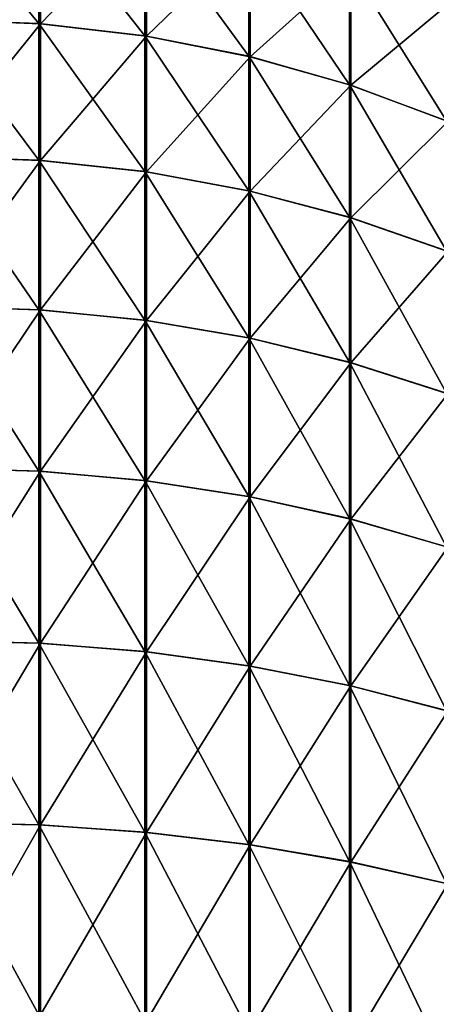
# Model space of a CAD drawing. Header units: metres. Extents: x -105 to 105, y -72 to 59.
# Tile 372 of 414: x 90.158 to 90.923, y 15.453 to 17.259. Entities that reach past the tile are written whole.
import ezdxf

# ---------------------------------------------------------------- set-up
doc = ezdxf.new("R2010")
doc.units = ezdxf.units.M
doc.layers.add('solid_509431_AD150_SW0001', color=7, linetype='CONTINUOUS')

msp = doc.modelspace()

# ---------------------------------------------------------------- linework, layer by layer
at = {"layer": 'solid_509431_AD150_SW0001'}
for points in [[(90.193298, 17.251785, -14.930776), (90, 17.25877, -14.937045), (90, 17.484678, -14.620666)], [(90.193298, 17.251785, -14.930776), (90, 17.484678, -14.620666), (90.193298, 17.476982, -14.615273)], [(90.196037, 17.47662, 14.615389), (90, 17.258961, 14.9368), (90.196037, 17.25136, 14.930884)], [(90.193298, 17.476982, -14.615273), (90.38768, 17.453064, -14.599648), (90.38768, 17.229239, -14.913229)], [(90.193298, 17.251785, -14.930776), (90.193298, 17.476982, -14.615273), (90.38768, 17.229239, -14.913229)], [(90.196037, 17.47662, 14.615389), (90.196037, 17.25136, 14.930884), (90.390373, 17.452478, 14.599616)], [(90.196037, 17.25136, 14.930884), (90.390373, 17.228603, 14.913173), (90.390373, 17.452478, 14.599616)], [(90.38768, 17.453064, -14.599648), (90.578316, 17.413294, -14.573669), (90.578316, 17.19175, -14.884054)], [(90.38768, 17.229239, -14.913229), (90.38768, 17.453064, -14.599648), (90.578316, 17.19175, -14.884054)], [(90.390373, 17.452478, 14.599616), (90.390373, 17.228603, 14.913173), (90.580948, 17.412491, 14.573491)], [(90.390373, 17.228603, 14.913173), (90.580948, 17.19091, 14.883834), (90.580948, 17.412491, 14.573491)], [(90.578316, 17.413294, -14.573669), (90.763374, 17.358057, -14.537586), (90.763374, 17.139679, -14.843534)], [(90.578316, 17.19175, -14.884054), (90.578316, 17.413294, -14.573669), (90.763374, 17.139679, -14.843534)], [(90.580948, 17.412491, 14.573491), (90.580948, 17.19091, 14.883834), (90.765907, 17.357042, 14.537265)], [(90.580948, 17.19091, 14.883834), (90.765907, 17.138643, 14.843153), (90.765907, 17.357042, 14.537265)], [(90.763374, 17.358057, -14.537586), (90.941063, 17.287886, -14.491747), (90.941063, 17.073532, -14.792056)], [(90.763374, 17.139679, -14.843534), (90.763374, 17.358057, -14.537586), (90.941063, 17.073532, -14.792056)], [(90.765907, 17.357042, 14.537265), (90.765907, 17.138643, 14.843153), (90.943489, 17.286669, 14.491288)], [(90.765907, 17.138643, 14.843153), (90.943489, 17.072308, 14.791521), (90.943489, 17.286669, 14.491288)], [(90.196037, 17.25136, 14.930884), (90, 17.258961, 14.9368), (90, 17.007902, 15.233223)], [(90.193298, 17.001238, -15.226602), (90, 17.007631, -15.233519), (90, 17.25877, -14.937045)], [(90.193298, 17.001238, -15.226602), (90, 17.25877, -14.937045), (90.193298, 17.251785, -14.930776)], [(90.196037, 17.25136, 14.930884), (90, 17.007902, 15.233223), (90.196037, 17.000816, 15.226701)], [(90.193298, 17.251785, -14.930776), (90.38768, 17.229239, -14.913229), (90.38768, 16.980217, -15.207253)], [(90.193298, 17.001238, -15.226602), (90.193298, 17.251785, -14.930776), (90.38768, 16.980217, -15.207253)], [(90.196037, 17.25136, 14.930884), (90.196037, 17.000816, 15.226701), (90.390373, 17.228603, 14.913173)], [(90.196037, 17.000816, 15.226701), (90.390373, 16.979601, 15.20717), (90.390373, 17.228603, 14.913173)], [(90.38768, 17.229239, -14.913229), (90.578316, 17.19175, -14.884054), (90.578316, 16.945265, -15.175083)], [(90.38768, 16.980217, -15.207253), (90.38768, 17.229239, -14.913229), (90.578316, 16.945265, -15.175083)], [(90.390373, 17.228603, 14.913173), (90.390373, 16.979601, 15.20717), (90.580948, 17.19091, 14.883834)], [(90.390373, 16.979601, 15.20717), (90.580948, 16.944458, 15.174819), (90.580948, 17.19091, 14.883834)], [(90.578316, 17.19175, -14.884054), (90.763374, 17.139679, -14.843534), (90.763374, 16.896719, -15.130401)], [(90.578316, 16.945265, -15.175083), (90.578316, 17.19175, -14.884054), (90.763374, 16.896719, -15.130401)], [(90.580948, 17.19091, 14.883834), (90.580948, 16.944458, 15.174819), (90.765907, 17.138643, 14.843153)], [(90.580948, 16.944458, 15.174819), (90.765907, 16.895729, 15.129961), (90.765907, 17.138643, 14.843153)], [(90.763374, 17.139679, -14.843534), (90.941063, 17.073532, -14.792056), (90.941063, 16.835049, -15.073638)], [(90.763374, 16.896719, -15.130401), (90.763374, 17.139679, -14.843534), (90.941063, 16.835049, -15.073638)], [(90.765907, 17.138643, 14.843153), (90.765907, 16.895729, 15.129961), (90.943489, 17.072308, 14.791521)], [(90.765907, 16.895729, 15.129961), (90.943489, 16.833883, 15.073028), (90.943489, 17.072308, 14.791521)], [(90.196037, 17.000816, 15.226701), (90, 17.007902, 15.233223), (90, 16.733223, 15.507902)], [(90.193298, 16.727119, -15.500778), (90, 16.732933, -15.508172), (90, 17.007631, -15.233519)], [(90.193298, 16.727119, -15.500778), (90, 17.007631, -15.233519), (90.193298, 17.001238, -15.226602)], [(90.196037, 17.000816, 15.226701), (90, 16.733223, 15.507902), (90.196037, 16.726702, 15.500817)], [(90.193298, 17.001238, -15.226602), (90.38768, 16.980217, -15.207253), (90.38768, 16.707769, -15.47976)], [(90.193298, 16.727119, -15.500778), (90.193298, 17.001238, -15.226602), (90.38768, 16.707769, -15.47976)], [(90.196037, 17.000816, 15.226701), (90.196037, 16.726702, 15.500817), (90.390373, 16.979601, 15.20717)], [(90.196037, 16.726702, 15.500817), (90.390373, 16.70717, 15.479601), (90.390373, 16.979601, 15.20717)], [(90.38768, 16.980217, -15.207253), (90.578316, 16.945265, -15.175083), (90.578316, 16.675592, -15.444813)], [(90.38768, 16.707769, -15.47976), (90.38768, 16.980217, -15.207253), (90.578316, 16.675592, -15.444813)], [(90.390373, 16.979601, 15.20717), (90.390373, 16.70717, 15.479601), (90.580948, 16.944458, 15.174819)], [(90.390373, 16.70717, 15.479601), (90.580948, 16.67482, 15.444458), (90.580948, 16.944458, 15.174819)], [(90.578316, 16.945265, -15.175083), (90.763374, 16.896719, -15.130401), (90.763374, 16.630903, -15.396274)], [(90.578316, 16.675592, -15.444813), (90.578316, 16.945265, -15.175083), (90.763374, 16.630903, -15.396274)], [(90.580948, 16.944458, 15.174819), (90.580948, 16.67482, 15.444458), (90.765907, 16.895729, 15.129961)], [(90.580948, 16.67482, 15.444458), (90.765907, 16.629961, 15.395729), (90.765907, 16.895729, 15.129961)], [(90.763374, 16.896719, -15.130401), (90.941063, 16.835049, -15.073638), (90.941063, 16.574131, -15.334612)], [(90.763374, 16.630903, -15.396274), (90.763374, 16.896719, -15.130401), (90.941063, 16.574131, -15.334612)], [(90.765907, 16.895729, 15.129961), (90.765907, 16.629961, 15.395729), (90.943489, 16.833883, 15.073028)], [(90.765907, 16.629961, 15.395729), (90.943489, 16.573027, 15.333883), (90.943489, 16.833883, 15.073028)], [(90.196037, 16.726702, 15.500817), (90, 16.733223, 15.507902), (90, 16.4368, 15.758961)], [(90.193298, 16.43128, -15.75138), (90, 16.436447, -15.759235), (90, 16.732933, -15.508172)], [(90.193298, 16.43128, -15.75138), (90, 16.732933, -15.508172), (90.193298, 16.727119, -15.500778)], [(90.196037, 16.726702, 15.500817), (90, 16.4368, 15.758961), (90.196037, 16.430885, 15.751361)], [(90.193298, 16.727119, -15.500778), (90.38768, 16.707769, -15.47976), (90.38768, 16.413731, -15.728835)], [(90.193298, 16.43128, -15.75138), (90.193298, 16.727119, -15.500778), (90.38768, 16.413731, -15.728835)], [(90.196037, 16.726702, 15.500817), (90.196037, 16.430885, 15.751361), (90.390373, 16.70717, 15.479601)], [(90.196037, 16.430885, 15.751361), (90.390373, 16.413172, 15.728604), (90.390373, 16.70717, 15.479601)], [(90.38768, 16.707769, -15.47976), (90.578316, 16.675592, -15.444813), (90.578316, 16.38455, -15.69135)], [(90.38768, 16.413731, -15.728835), (90.38768, 16.707769, -15.47976), (90.578316, 16.38455, -15.69135)], [(90.390373, 16.70717, 15.479601), (90.390373, 16.413172, 15.728604), (90.580948, 16.67482, 15.444458)], [(90.390373, 16.413172, 15.728604), (90.580948, 16.383835, 15.69091), (90.580948, 16.67482, 15.444458)], [(90.578316, 16.675592, -15.444813), (90.763374, 16.630903, -15.396274), (90.763374, 16.344023, -15.639286)], [(90.578316, 16.38455, -15.69135), (90.578316, 16.675592, -15.444813), (90.763374, 16.344023, -15.639286)], [(90.580948, 16.67482, 15.444458), (90.580948, 16.383835, 15.69091), (90.765907, 16.629961, 15.395729)], [(90.580948, 16.383835, 15.69091), (90.765907, 16.343153, 15.638643), (90.765907, 16.629961, 15.395729)], [(90.763374, 16.630903, -15.396274), (90.941063, 16.574131, -15.334612), (90.941063, 16.292536, -15.573146)], [(90.763374, 16.344023, -15.639286), (90.763374, 16.630903, -15.396274), (90.941063, 16.292536, -15.573146)], [(90.765907, 16.629961, 15.395729), (90.765907, 16.343153, 15.638643), (90.943489, 16.573027, 15.333883)], [(90.765907, 16.343153, 15.638643), (90.943489, 16.291521, 15.572307), (90.943489, 16.573027, 15.333883)], [(90.196037, 16.430885, 15.751361), (90, 16.4368, 15.758961), (90, 16.120657, 15.984682)], [(90.193298, 16.115723, -15.976665), (90, 16.120142, -15.98502), (90, 16.436447, -15.759235)], [(90.193298, 16.115723, -15.976665), (90, 16.436447, -15.759235), (90.193298, 16.43128, -15.75138)], [(90.196037, 16.430885, 15.751361), (90, 16.120657, 15.984682), (90.196037, 16.115389, 15.97662)], [(90.193298, 16.43128, -15.75138), (90.38768, 16.413731, -15.728835), (90.38768, 16.100094, -15.952749)], [(90.193298, 16.115723, -15.976665), (90.193298, 16.43128, -15.75138), (90.38768, 16.100094, -15.952749)], [(90.196037, 16.430885, 15.751361), (90.196037, 16.115389, 15.97662), (90.390373, 16.413172, 15.728604)], [(90.196037, 16.115389, 15.97662), (90.390373, 16.099617, 15.952478), (90.390373, 16.413172, 15.728604)], [(90.38768, 16.413731, -15.728835), (90.578316, 16.38455, -15.69135), (90.578316, 16.07411, -15.912982)], [(90.38768, 16.100094, -15.952749), (90.38768, 16.413731, -15.728835), (90.578316, 16.07411, -15.912982)], [(90.390373, 16.413172, 15.728604), (90.390373, 16.099617, 15.952478), (90.580948, 16.383835, 15.69091)], [(90.390373, 16.099617, 15.952478), (90.580948, 16.073492, 15.912491), (90.580948, 16.383835, 15.69091)], [(90.578316, 16.38455, -15.69135), (90.763374, 16.344023, -15.639286), (90.763374, 16.038021, -15.85775)], [(90.578316, 16.07411, -15.912982), (90.578316, 16.38455, -15.69135), (90.763374, 16.038021, -15.85775)], [(90.580948, 16.383835, 15.69091), (90.580948, 16.073492, 15.912491), (90.765907, 16.343153, 15.638643)], [(90.580948, 16.073492, 15.912491), (90.765907, 16.037266, 15.857042), (90.765907, 16.343153, 15.638643)], [(90.763374, 16.344023, -15.639286), (90.941063, 16.292536, -15.573146), (90.941063, 15.992174, -15.787583)], [(90.763374, 16.038021, -15.85775), (90.763374, 16.344023, -15.639286), (90.941063, 15.992174, -15.787583)], [(90.765907, 16.343153, 15.638643), (90.765907, 16.037266, 15.857042), (90.943489, 16.291521, 15.572307)], [(90.765907, 16.037266, 15.857042), (90.943489, 15.991288, 15.78667), (90.943489, 16.291521, 15.572307)], [(90.196037, 16.115389, 15.97662), (90, 16.120657, 15.984682), (90, 15.786953, 16.183527)], [(90.193298, 15.782692, -16.175167), (90, 15.786246, -16.18391), (90, 16.120142, -15.98502)], [(90.193298, 15.782692, -16.175167), (90, 16.120142, -15.98502), (90.193298, 16.115723, -15.976665)], [(90.196037, 16.115389, 15.97662), (90, 15.786953, 16.183527), (90.196037, 15.782369, 16.175056)], [(90.193298, 16.115723, -15.976665), (90.38768, 16.100094, -15.952749), (90.38768, 15.769093, -16.150042)], [(90.193298, 15.782692, -16.175167), (90.193298, 16.115723, -15.976665), (90.38768, 15.769093, -16.150042)], [(90.196037, 16.115389, 15.97662), (90.196037, 15.782369, 16.175056), (90.390373, 16.099617, 15.952478)], [(90.196037, 15.782369, 16.175056), (90.390373, 15.768644, 16.149694), (90.390373, 16.099617, 15.952478)], [(90.38768, 16.100094, -15.952749), (90.578316, 16.07411, -15.912982), (90.578316, 15.746481, -16.108265)], [(90.38768, 15.769093, -16.150042), (90.38768, 16.100094, -15.952749), (90.578316, 15.746481, -16.108265)], [(90.390373, 16.099617, 15.952478), (90.390373, 15.768644, 16.149694), (90.580948, 16.073492, 15.912491)], [(90.390373, 15.768644, 16.149694), (90.580948, 15.745911, 16.107687), (90.580948, 16.073492, 15.912491)], [(90.578316, 16.07411, -15.912982), (90.763374, 16.038021, -15.85775), (90.763374, 15.715076, -16.05024)], [(90.578316, 15.746481, -16.108265), (90.578316, 16.07411, -15.912982), (90.763374, 15.715076, -16.05024)], [(90.580948, 16.073492, 15.912491), (90.580948, 15.745911, 16.107687), (90.765907, 16.037266, 15.857042)], [(90.580948, 15.745911, 16.107687), (90.765907, 15.714387, 16.049437), (90.765907, 16.037266, 15.857042)], [(90.763374, 16.038021, -15.85775), (90.941063, 15.992174, -15.787583), (90.941063, 15.67518, -15.976526)], [(90.763374, 15.715076, -16.05024), (90.763374, 16.038021, -15.85775), (90.941063, 15.67518, -15.976526)], [(90.765907, 16.037266, 15.857042), (90.765907, 15.714387, 16.049437), (90.943489, 15.991288, 15.78667)], [(90.765907, 15.714387, 16.049437), (90.943489, 15.674378, 15.975507), (90.943489, 15.991288, 15.78667)], [(90.196037, 15.782369, 16.175056), (90, 15.786953, 16.183527), (90, 15.437968, 16.354136)], [(90.193298, 15.434455, -16.345455), (90, 15.43714, -16.354498), (90, 15.786246, -16.18391)], [(90.193298, 15.434455, -16.345455), (90, 15.786246, -16.18391), (90.193298, 15.782692, -16.175167)], [(90.196037, 15.782369, 16.175056), (90, 15.437968, 16.354136), (90.196037, 15.4341, 16.345316)], [(90.193298, 15.782692, -16.175167), (90.38768, 15.769093, -16.150042), (90.38768, 15.422976, -16.319292)], [(90.193298, 15.434455, -16.345455), (90.193298, 15.782692, -16.175167), (90.38768, 15.422976, -16.319292)], [(90.196037, 15.782369, 16.175056), (90.196037, 15.4341, 16.345316), (90.390373, 15.768644, 16.149694)], [(90.196037, 15.4341, 16.345316), (90.390373, 15.422516, 16.318907), (90.390373, 15.768644, 16.149694)], [(90.38768, 15.769093, -16.150042), (90.578316, 15.746481, -16.108265), (90.578316, 15.403893, -16.275791)], [(90.38768, 15.422976, -16.319292), (90.38768, 15.769093, -16.150042), (90.578316, 15.403893, -16.275791)], [(90.390373, 15.768644, 16.149694), (90.390373, 15.422516, 16.318907), (90.580948, 15.745911, 16.107687)], [(90.390373, 15.422516, 16.318907), (90.580948, 15.403329, 16.275164), (90.580948, 15.745911, 16.107687)], [(90.578316, 15.746481, -16.108265), (90.763374, 15.715076, -16.05024), (90.763374, 15.377385, -16.21537)], [(90.578316, 15.403893, -16.275791), (90.578316, 15.746481, -16.108265), (90.763374, 15.377385, -16.21537)], [(90.580948, 15.745911, 16.107687), (90.580948, 15.403329, 16.275164), (90.765907, 15.714387, 16.049437)], [(90.580948, 15.403329, 16.275164), (90.765907, 15.376723, 16.21451), (90.765907, 15.714387, 16.049437)], [(90.763374, 15.715076, -16.05024), (90.941063, 15.67518, -15.976526), (90.941063, 15.343712, -16.138615)], [(90.763374, 15.377385, -16.21537), (90.763374, 15.715076, -16.05024), (90.941063, 15.343712, -16.138615)], [(90.765907, 15.714387, 16.049437), (90.765907, 15.376723, 16.21451), (90.943489, 15.674378, 15.975507)], [(90.765907, 15.376723, 16.21451), (90.943489, 15.342957, 16.137529), (90.943489, 15.674378, 15.975507)]]:
    msp.add_3dface(points, dxfattribs=at)

doc.saveas('drawing.dxf')
